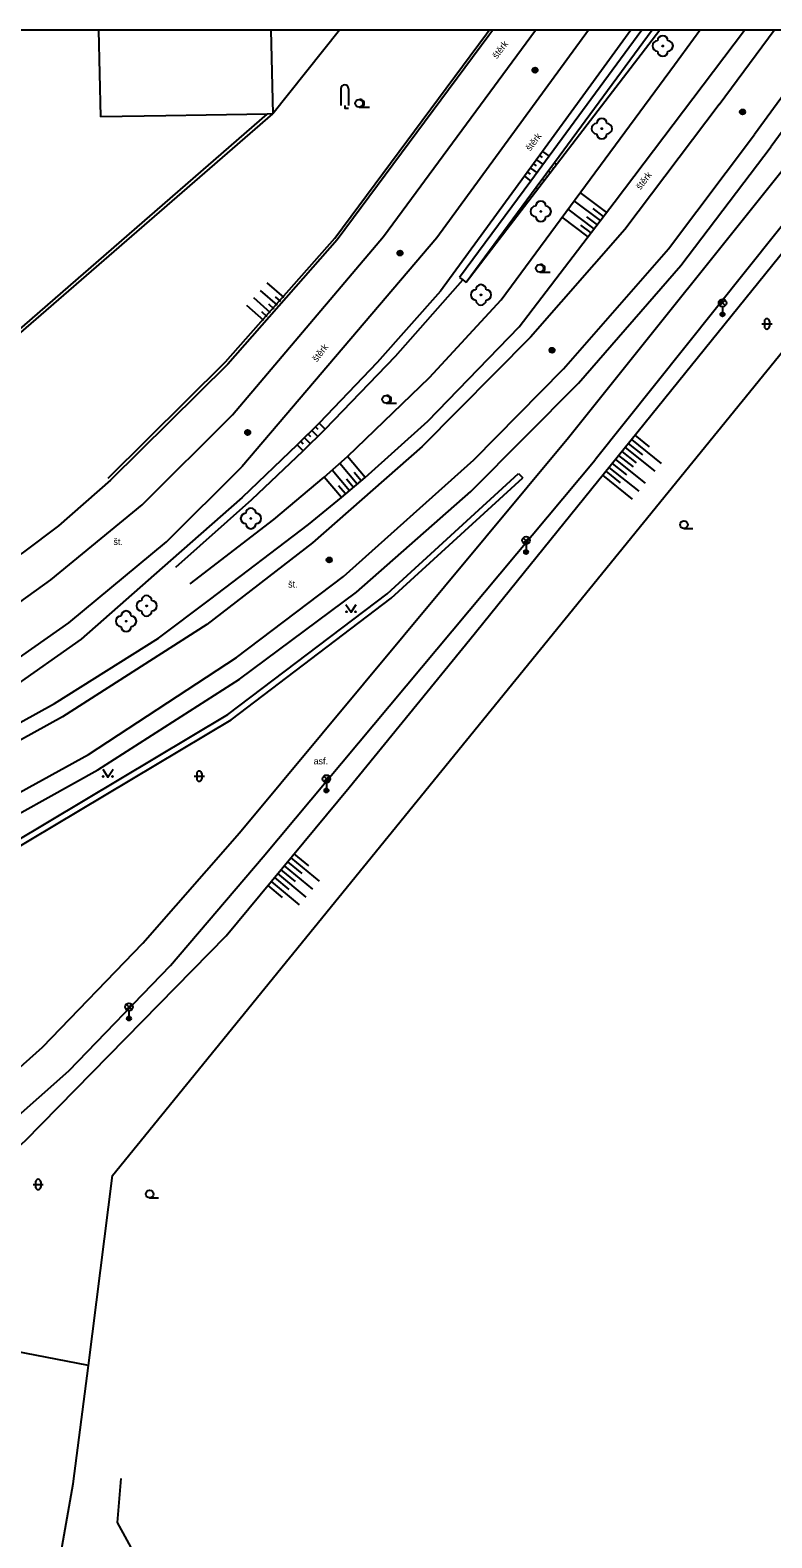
# Model space of a CAD drawing. Extents: x -599951 to -598963, y -1164095 to -1162939.
# Drawn here: x -599564.7 to -599492.5, y -1163086.2 to -1162939.4 of the extents above; entities that cross this region are included whole.
import ezdxf

# ---------------------------------------------------------------- set-up
doc = ezdxf.new("R2010")
doc.units = 0
for name, color, linetype in [('Level 11', 7, 'Continuous'), ('Level 13', 7, 'Continuous'), ('Level 14', 7, 'Continuous'), ('Level 15', 7, 'Continuous'), ('Level 22', 7, 'Continuous'), ('Level 25', 7, 'Continuous'), ('Level 33', 7, 'Continuous'), ('Level 36', 7, 'Continuous'), ('Level 40', 7, 'Continuous'), ('Level 5', 7, 'Continuous'), ('Level 7', 7, 'Continuous'), ('Vrstva 53', 7, 'Continuous')]:
    doc.layers.add(name, color=color, linetype=linetype)

msp = doc.modelspace()

# ---------------------------------------------------------------- linework, layer by layer
at = {"layer": 'Level 11'}
for p, q in [((-599512.27, -1162979.06), (-599480.56, -1162939.4)), ((-599476.32, -1162939.4), (-599509.65, -1162981.21)), ((-599499.16, -1162944.73), (-599495.13, -1162939.4)), ((-599484.26, -1162939.4), (-599492.53, -1162950.71))]:
    msp.add_line(p, q, dxfattribs=at)
for points in [[(-599505.11, -1162939.4), (-599514.14, -1162951.67), (-599515.92, -1162954.09), (-599522.86, -1162963.48)], [(-599504.12, -1162939.4), (-599513.62, -1162952.31), (-599515.4, -1162954.73), (-599522.22, -1162963.96)], [(-599507.81, -1162956.18), (-599499.16, -1162944.73)], [(-599570.92, -1162973.06), (-599541.6, -1162947.57)], [(-599570.72, -1162973.29), (-599541.03, -1162947.56)], [(-599501.32, -1162962.32), (-599492.53, -1162950.71)], [(-599517.05, -1162968.28), (-599507.81, -1162956.18)], [(-599511.28, -1162973.75), (-599501.32, -1162962.32)], [(-599522.86, -1162963.48), (-599522.54, -1162963.72)], [(-599522.54, -1162963.72), (-599522.22, -1162963.96)], [(-599525.95, -1162977.46), (-599517.05, -1162968.28)], [(-599521.77, -1162984.32), (-599511.28, -1162973.75)], [(-599537.58, -1162987.51), (-599534.35, -1162984.88), (-599532.06, -1162982.94), (-599525.95, -1162977.46)], [(-599544.28, -1163017.54), (-599512.27, -1162979.06)], [(-599541.98, -1163019.86), (-599509.65, -1162981.21)], [(-599556.85, -1162983.22), (-599561.9, -1162987.64), (-599565.29, -1162990.22), (-599577.67, -1162998.73), (-599594.5, -1163008.16), (-599612.9, -1163014.01), (-599618.13, -1163015.51), (-599619.44, -1163015.81), (-599624.48, -1163016.95), (-599631.34, -1163018.28), (-599650.36, -1163020.69)], [(-599529.92, -1162994.26), (-599517.12, -1162982.55)], [(-599529.52, -1162994.7), (-599516.72, -1162982.99)], [(-599517.12, -1162982.55), (-599516.72, -1162982.99)], [(-599532.9, -1162994.12), (-599521.77, -1162984.32)], [(-599547.21, -1162994.84), (-599537.58, -1162987.51)], [(-599550.99, -1162991.04), (-599559.68, -1162998.68)], [(-599544.27, -1163002.59), (-599532.9, -1162994.12)], [(-599552.17, -1162998.58), (-599547.21, -1162994.84)], [(-599545.43, -1163006.03), (-599529.92, -1162994.26)], [(-599545.1, -1163006.53), (-599529.52, -1162994.7)], [(-599559.68, -1162998.68), (-599568.93, -1163005.17)], [(-599562.29, -1163004.93), (-599552.17, -1162998.58)], [(-599558.08, -1163011.4), (-599544.27, -1163002.59)], [(-599570.52, -1163009.5), (-599562.29, -1163004.93)], [(-599616.06, -1163036.87), (-599598.55, -1163032.06), (-599584.33, -1163026.96), (-599569.91, -1163020.64), (-599545.43, -1163006.03)], [(-599615.9, -1163037.45), (-599598.37, -1163032.64), (-599584.11, -1163027.52), (-599569.63, -1163021.18), (-599545.1, -1163006.53)], [(-599570.35, -1163018.21), (-599558.08, -1163011.4)], [(-599587.79, -1163058.44), (-599574.57, -1163048.32), (-599563.45, -1163038.4), (-599553.69, -1163028.27), (-599544.28, -1163017.54)], [(-599585.82, -1163061.21), (-599572.46, -1163050.96), (-599560.88, -1163040.7), (-599551, -1163030.44), (-599541.98, -1163019.86)], [(-599558.99, -1163069.39), (-599568.23, -1163067.61), (-599571.91, -1163084.22), (-599587.68, -1163087.41), (-599589.38, -1163093.7)]]:
    msp.add_lwpolyline(points, dxfattribs=at)
at = {"layer": 'Level 13'}
for p, q in [((-599497.6, -1162946.63), (-599492.23, -1162939.4)), ((-599486.74, -1162939.4), (-599494.16, -1162949.55))]:
    msp.add_line(p, q, dxfattribs=at)
for points in [[(-599544.98, -1162976.83), (-599530.26, -1162959.47), (-599515.46, -1162939.4)], [(-599510.33, -1162939.4), (-599525.09, -1162959.62), (-599544.06, -1162981.92)], [(-599497.6, -1162946.63), (-599506.78, -1162958.8)], [(-599502.53, -1162960.7), (-599494.16, -1162949.55)], [(-599506.78, -1162958.8), (-599515.95, -1162969.3)], [(-599512.74, -1162972.38), (-599502.53, -1162960.7)], [(-599515.95, -1162969.3), (-599526.5, -1162979.94)], [(-599521.47, -1162981.21), (-599512.74, -1162972.38)], [(-599553.76, -1162985.6), (-599544.98, -1162976.83)], [(-599526.5, -1162979.94), (-599537.17, -1162989.3)], [(-599551.4, -1162989.21), (-599544.06, -1162981.92)], [(-599534.17, -1162992.57), (-599521.47, -1162981.21)], [(-599562.63, -1162992.92), (-599553.76, -1162985.6)], [(-599560.88, -1162997.09), (-599551.4, -1162989.21)], [(-599537.17, -1162989.3), (-599547.45, -1162997.25)], [(-599544.58, -1163000.48), (-599534.17, -1162992.57)], [(-599572.53, -1163000.02), (-599562.63, -1162992.92)], [(-599570.22, -1163003.61), (-599560.88, -1162997.09)], [(-599547.45, -1162997.25), (-599561.52, -1163006.24)], [(-599558.98, -1163009.9), (-599544.58, -1163000.48)], [(-599561.52, -1163006.24), (-599574.1, -1163013.19)], [(-599570.86, -1163016.43), (-599558.98, -1163009.9)]]:
    msp.add_lwpolyline(points, dxfattribs=at)
at = {"layer": 'Level 14'}
msp.add_line((-599503.37, -1162939.4), (-599522.22, -1162963.96), dxfattribs=at)
for points in [[(-599598.8, -1163071.91), (-599581.68, -1163061.21), (-599574.51, -1163055.77), (-599565.15, -1163047.51), (-599545.59, -1163027.56), (-599533.62, -1163013.11), (-599521.87, -1162998.73), (-599485.28, -1162953.42), (-599474.64, -1162939.4)], [(-599549.09, -1162993.28), (-599540.94, -1162987.04), (-599536.03, -1162982.9), (-599533.78, -1162980.91), (-599525.78, -1162973.2), (-599518.82, -1162965.65), (-599501.93, -1162942.77), (-599499.49, -1162939.4)], [(-599506.19, -1162939.4), (-599510.88, -1162945.84), (-599514.79, -1162951.2), (-599516.55, -1162953.62), (-599524.71, -1162964.82)], [(-599550.47, -1162991.66), (-599543.07, -1162985.1), (-599538.09, -1162980.36), (-599535.95, -1162978.25), (-599529.1, -1162971.12), (-599522.54, -1162963.72)], [(-599524.71, -1162964.82), (-599530.88, -1162971.76), (-599536.54, -1162977.66), (-599538.66, -1162979.76), (-599544.03, -1162984.89), (-599550.99, -1162991.04)], [(-599472.24, -1163108.69), (-599488.31, -1163106.74), (-599506.04, -1163101.75), (-599543.68, -1163094.08), (-599554.26, -1163088.1), (-599556.17, -1163084.65), (-599555.79, -1163080.39)]]:
    msp.add_lwpolyline(points, dxfattribs=at)
at = {"layer": 'Level 15'}
for points in [[(-599514.79, -1162951.2), (-599514.14, -1162951.67)], [(-599515.96, -1162952.82), (-599515.32, -1162953.28)], [(-599515.67, -1162952.41), (-599515.41, -1162952.6)], [(-599515.37, -1162952.01), (-599514.73, -1162952.48)], [(-599515.08, -1162951.6), (-599514.82, -1162951.79)], [(-599513.71, -1162952.87), (-599513.79, -1162952.81)], [(-599513.4, -1162952.47), (-599513.62, -1162952.31)], [(-599516.55, -1162953.62), (-599515.92, -1162954.09)], [(-599516.26, -1162953.22), (-599516, -1162953.41)], [(-599514.93, -1162954.46), (-599515, -1162954.4)], [(-599514.62, -1162954.06), (-599514.8, -1162953.92)], [(-599514.32, -1162953.66), (-599514.39, -1162953.61)], [(-599514.01, -1162953.27), (-599514.21, -1162953.12)], [(-599515.23, -1162954.85), (-599515.4, -1162954.73)], [(-599508.54, -1162957.14), (-599511.11, -1162955.2)], [(-599509.75, -1162958.74), (-599512.3, -1162956.81)], [(-599509.14, -1162957.94), (-599511.7, -1162956.01)], [(-599508.84, -1162957.54), (-599509.87, -1162956.76)], [(-599510.35, -1162959.53), (-599512.89, -1162957.62)], [(-599510.05, -1162959.14), (-599511.07, -1162958.37)], [(-599509.45, -1162958.34), (-599510.47, -1162957.57)], [(-599540.59, -1162966.18), (-599542.25, -1162964.74)], [(-599539.93, -1162965.43), (-599541.6, -1162963.98)], [(-599541.92, -1162967.67), (-599543.56, -1162966.19)], [(-599541.25, -1162966.93), (-599542.89, -1162965.45)], [(-599540.92, -1162966.55), (-599541.44, -1162966.08)], [(-599540.26, -1162965.81), (-599540.79, -1162965.35)], [(-599541.58, -1162967.3), (-599542.11, -1162966.82)], [(-599536.54, -1162977.66), (-599535.94, -1162978.24)], [(-599538.31, -1162979.42), (-599538.08, -1162979.66)], [(-599537.96, -1162979.07), (-599537.37, -1162979.66)], [(-599537.6, -1162978.72), (-599537.37, -1162978.95)], [(-599537.25, -1162978.37), (-599536.66, -1162978.96)], [(-599536.89, -1162978.01), (-599536.66, -1162978.25)], [(-599506.12, -1162979.23), (-599503.23, -1162981.57)], [(-599505.81, -1162978.84), (-599504.42, -1162979.96)], [(-599538.67, -1162979.77), (-599538.09, -1162980.36)], [(-599532.06, -1162982.94), (-599533.78, -1162980.91)], [(-599507.38, -1162980.79), (-599505.98, -1162981.92)], [(-599507.07, -1162980.4), (-599505.67, -1162981.52)], [(-599506.75, -1162980.01), (-599503.86, -1162982.34)], [(-599506.44, -1162979.62), (-599505.05, -1162980.74)], [(-599533.59, -1162984.23), (-599535.27, -1162982.24)], [(-599532.82, -1162983.58), (-599534.53, -1162981.58)], [(-599508.64, -1162982.34), (-599507.23, -1162983.48)], [(-599508.32, -1162981.96), (-599505.43, -1162984.29)], [(-599508.01, -1162981.57), (-599506.61, -1162982.7)], [(-599507.69, -1162981.18), (-599504.8, -1162983.51)], [(-599534.35, -1162984.88), (-599536.03, -1162982.9)], [(-599533.97, -1162984.55), (-599534.64, -1162983.76)], [(-599533.2, -1162983.91), (-599533.88, -1162983.11)], [(-599532.44, -1162983.26), (-599533.13, -1162982.45)], [(-599508.95, -1162982.73), (-599506.06, -1162985.07)], [(-599539.62, -1163020.35), (-599538.22, -1163021.5)], [(-599539.3, -1163019.96), (-599536.54, -1163022.24)], [(-599538.98, -1163019.58), (-599537.58, -1163020.73)], [(-599540.89, -1163021.89), (-599539.49, -1163023.05)], [(-599540.57, -1163021.5), (-599537.82, -1163023.78)], [(-599540.25, -1163021.12), (-599538.85, -1163022.28)], [(-599539.93, -1163020.73), (-599537.18, -1163023.01)], [(-599541.53, -1163022.66), (-599540.13, -1163023.82)], [(-599541.21, -1163022.27), (-599538.46, -1163024.55)]]:
    msp.add_lwpolyline(points, dxfattribs=at)
at = {"layer": 'Level 22'}
for centre in [(-599503.09, -1162940.94), (-599509.02, -1162948.99), (-599514.96, -1162957.04), (-599520.78, -1162965.17), (-599543.17, -1162986.93), (-599553.32, -1162995.44), (-599555.32, -1162996.94)]:
    msp.add_circle(centre, 0.05, dxfattribs=at)
for centre, start, end in [((-599503.59, -1162940.94), 90, 270), ((-599503.09, -1162940.44), 0, 180), ((-599502.59, -1162940.94), 270, 90), ((-599503.09, -1162941.44), 180, 0), ((-599509.52, -1162948.99), 90, 270), ((-599509.02, -1162948.49), 0, 180), ((-599508.52, -1162948.99), 270, 90), ((-599509.02, -1162949.49), 180, 0), ((-599515.46, -1162957.04), 90, 270), ((-599514.96, -1162956.54), 0, 180), ((-599514.46, -1162957.04), 270, 90), ((-599514.96, -1162957.54), 180, 0), ((-599521.28, -1162965.17), 90, 270), ((-599520.78, -1162964.67), 0, 180), ((-599520.28, -1162965.17), 270, 90), ((-599520.78, -1162965.67), 180, 0), ((-599543.67, -1162986.93), 90, 270), ((-599543.17, -1162986.43), 0, 180), ((-599542.67, -1162986.93), 270, 90), ((-599543.17, -1162987.43), 180, 0), ((-599553.82, -1162995.44), 90, 270), ((-599553.32, -1162994.94), 0, 180), ((-599552.82, -1162995.44), 270, 90), ((-599555.82, -1162996.94), 90, 270), ((-599555.32, -1162996.44), 0, 180), ((-599554.82, -1162996.94), 270, 90), ((-599553.32, -1162995.94), 180, 0), ((-599555.32, -1162997.44), 180, 0)]:
    msp.add_arc(centre, 0.5, start, end, dxfattribs=at)
at = {"layer": 'Level 25'}
for centre, radius in [((-599515.52, -1162943.29), 0.25), ((-599515.52, -1162943.29), 0.2), ((-599515.52, -1162943.29), 0.15), ((-599515.52, -1162943.29), 0.1), ((-599515.52, -1162943.29), 0.05), ((-599495.32, -1162947.36), 0.25), ((-599495.32, -1162947.36), 0.2), ((-599495.32, -1162947.36), 0.15), ((-599495.32, -1162947.36), 0.1), ((-599495.32, -1162947.36), 0.05), ((-599528.66, -1162961.1), 0.25), ((-599528.66, -1162961.1), 0.2), ((-599528.66, -1162961.1), 0.15), ((-599528.66, -1162961.1), 0.1), ((-599528.66, -1162961.1), 0.05), ((-599513.86, -1162970.56), 0.25), ((-599513.86, -1162970.56), 0.2), ((-599513.86, -1162970.56), 0.15), ((-599513.86, -1162970.56), 0.1), ((-599513.86, -1162970.56), 0.05), ((-599543.49, -1162978.56), 0.25), ((-599543.49, -1162978.56), 0.2), ((-599543.49, -1162978.56), 0.15), ((-599543.49, -1162978.56), 0.1), ((-599543.49, -1162978.56), 0.05), ((-599535.55, -1162990.97), 0.25), ((-599535.55, -1162990.97), 0.2), ((-599535.55, -1162990.97), 0.15), ((-599535.55, -1162990.97), 0.1), ((-599535.55, -1162990.97), 0.05)]:
    msp.add_circle(centre, radius, dxfattribs=at)
at = {"layer": 'Level 33'}
for p, q in [((-599497.53, -1162966.21), (-599497, -1162965.68)), ((-599497.53, -1162965.68), (-599497, -1162966.21)), ((-599497.27, -1162966.32), (-599497.27, -1162967.07)), ((-599516.66, -1162989.34), (-599516.13, -1162988.81)), ((-599516.66, -1162988.81), (-599516.13, -1162989.34)), ((-599516.39, -1162989.45), (-599516.39, -1162990.2)), ((-599536.09, -1163012.55), (-599535.56, -1163012.02)), ((-599536.09, -1163012.02), (-599535.56, -1163012.55)), ((-599535.82, -1163012.66), (-599535.82, -1163013.41)), ((-599555.3, -1163034.75), (-599554.77, -1163034.22)), ((-599555.3, -1163034.22), (-599554.77, -1163034.75)), ((-599555.04, -1163034.86), (-599555.04, -1163035.61))]:
    msp.add_line(p, q, dxfattribs=at)
for centre, radius in [((-599497.27, -1162965.95), 0.375), ((-599497.27, -1162967.07), 0.2), ((-599497.27, -1162967.07), 0.145), ((-599497.27, -1162967.07), 0.0876), ((-599516.39, -1162989.07), 0.375), ((-599516.39, -1162990.2), 0.2), ((-599516.39, -1162990.2), 0.145), ((-599516.39, -1162990.2), 0.0876), ((-599535.82, -1163012.28), 0.375), ((-599535.82, -1163013.41), 0.2), ((-599535.82, -1163013.41), 0.145), ((-599535.82, -1163013.41), 0.0876), ((-599555.04, -1163034.48), 0.375), ((-599555.04, -1163035.61), 0.2), ((-599555.04, -1163035.61), 0.145), ((-599555.04, -1163035.61), 0.0876)]:
    msp.add_circle(centre, radius, dxfattribs=at)
at = {"layer": 'Level 36'}
for p, q in [((-599534.41, -1162945.11), (-599534.41, -1162946.73)), ((-599533.66, -1162945.11), (-599533.66, -1162946.73)), ((-599532.64, -1162946.89), (-599531.64, -1162946.89)), ((-599515.06, -1162962.95), (-599514.06, -1162962.95)), ((-599493.45, -1162967.99), (-599492.45, -1162967.99)), ((-599493.2, -1162967.74), (-599493.2, -1162968.24)), ((-599492.7, -1162967.74), (-599492.7, -1162968.24)), ((-599530.01, -1162975.71), (-599529.01, -1162975.71)), ((-599501.03, -1162987.91), (-599500.16, -1162987.91)), ((-599548.7, -1163012.02), (-599547.7, -1163012.02)), ((-599548.45, -1163011.77), (-599548.45, -1163012.27)), ((-599547.95, -1163011.77), (-599547.95, -1163012.27)), ((-599564.38, -1163051.76), (-599563.38, -1163051.76)), ((-599564.13, -1163051.51), (-599564.13, -1163052.01)), ((-599563.63, -1163051.51), (-599563.63, -1163052.01)), ((-599553.03, -1163053.07), (-599552.16, -1163053.07))]:
    msp.add_line(p, q, dxfattribs=at)
for points in [[(-599534.04, -1162946.73), (-599534.04, -1162946.98), (-599533.66, -1162946.98)], [(-599533.93, -1162995.31), (-599533.43, -1162996.06), (-599532.93, -1162995.31)], [(-599557.59, -1163011.35), (-599557.09, -1163012.1), (-599556.59, -1163011.35)]]:
    msp.add_lwpolyline(points, dxfattribs=at)
for centre, radius in [((-599532.64, -1162946.52), 0.375), ((-599515.06, -1162962.58), 0.375), ((-599530.01, -1162975.34), 0.375), ((-599501.03, -1162987.54), 0.375), ((-599533.88, -1162996.01), 0.05), ((-599532.98, -1162996.01), 0.05), ((-599557.54, -1163012.05), 0.05), ((-599556.64, -1163012.05), 0.05), ((-599553.03, -1163052.7), 0.375)]:
    msp.add_circle(centre, radius, dxfattribs=at)
for centre, radius, start, end in [((-599534.04, -1162945.1), 0.375, 0, 180), ((-599532.52, -1162946.52), 0.375, 260.4059, 99.5941), ((-599514.93, -1162962.58), 0.375, 260.4059, 99.5941), ((-599492.95, -1162967.74), 0.25, 0, 180), ((-599492.95, -1162968.24), 0.25, 180, 0), ((-599529.89, -1162975.34), 0.375, 260.4059, 99.5941), ((-599548.2, -1163011.77), 0.25, 0, 180), ((-599548.2, -1163012.27), 0.25, 180, 0), ((-599563.88, -1163051.51), 0.25, 0, 180), ((-599563.88, -1163052.01), 0.25, 180, 0)]:
    msp.add_arc(centre, radius, start, end, dxfattribs=at)
at = {"layer": 'Level 5'}
for p, q in [((-599558.02, -1162939.4), (-599557.82, -1162947.83)), ((-599541.22, -1162939.4), (-599541.03, -1162947.56))]:
    msp.add_line(p, q, dxfattribs=at)
for points in [[(-599551.46, -1162947.73), (-599557.82, -1162947.83)], [(-599547.53, -1162947.67), (-599551.46, -1162947.73)], [(-599541.03, -1162947.56), (-599541.6, -1162947.57), (-599547.53, -1162947.67)]]:
    msp.add_lwpolyline(points, dxfattribs=at)
at = {"layer": 'Level 7'}
msp.add_line((-599534.54, -1162939.4), (-599541.03, -1162947.56), dxfattribs=at)
for points in [[(-599557.06, -1162983), (-599545.63, -1162971.7), (-599535.02, -1162959.64), (-599520.25, -1162939.75), (-599519.99, -1162939.4)], [(-599519.63, -1162939.4), (-599520.02, -1162939.93), (-599534.78, -1162959.82), (-599545.41, -1162971.91), (-599556.85, -1162983.22)], [(-599558.99, -1163069.39), (-599556.63, -1163050.88), (-599480.53, -1162957.28)], [(-599561.64, -1163087.52), (-599560.46, -1163080.89), (-599558.99, -1163069.39)]]:
    msp.add_lwpolyline(points, dxfattribs=at)
at = {"layer": 'Vrstva 53'}
msp.add_lwpolyline([(-599951.12, -1164094.69), (-598963.21, -1164094.69), (-598963.21, -1162939.4), (-599951.12, -1162939.4)], close=True, dxfattribs=at)

# ---------------------------------------------------------------- texts
at = {"layer": 'Level 40'}
for p in [(-599519.23, -1162942.24), (-599515.98, -1162951.22), (-599505.25, -1162954.99), (-599536.75, -1162971.75)]:
    msp.add_text('štěrk', height=0.65, rotation=52.63, dxfattribs=at).set_placement(p)
for s, p in [('št.', (-599556.55, -1162989.52)), ('št.', (-599539.55, -1162993.66)), ('asf.', (-599537.07, -1163010.87))]:
    msp.add_text(s, height=0.65, dxfattribs=at).set_placement(p)

doc.saveas('drawing.dxf')
